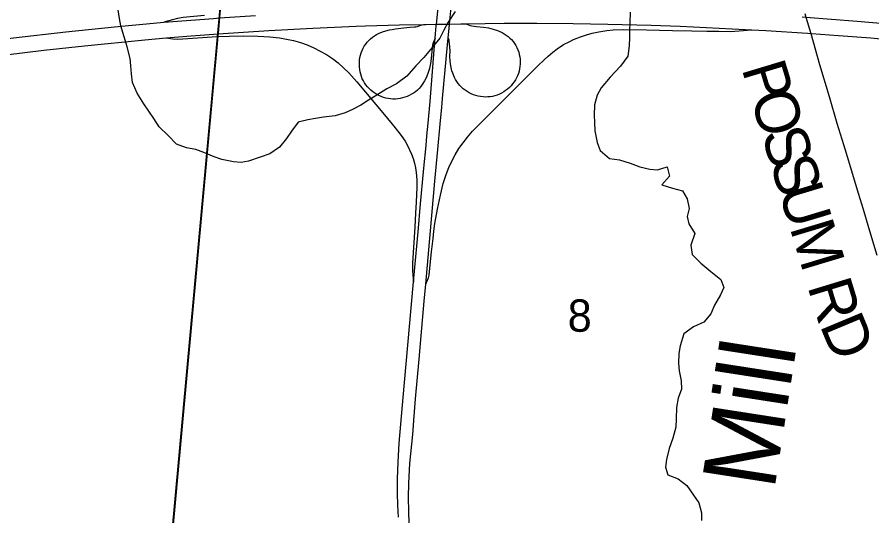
# Model space of a CAD drawing. Extents: x 0 to 1134, y 0 to 440.
# Drawn here: x 844.389 to 845.495, y 360.296 to 360.941 of the extents above; entities that cross this region are included whole.
import ezdxf

# ---------------------------------------------------------------- set-up
doc = ezdxf.new("R2010")
doc.units = 0
for name, color, linetype in [('GM_X_Interchange_Ramps', 7, 'Continuous'), ('GM_X_Interstate_Route', 7, 'Continuous'), ('GM_X_Minor_River', 7, 'Continuous'), ('GM_X_Minor_River_Text', 7, 'Continuous'), ('GM_X_Section', 7, 'Continuous'), ('GM_X_Section_Text', 7, 'Continuous'), ('GM_X_Township', 7, 'Continuous'), ('GM_X_Township_Road', 7, 'Continuous'), ('GM_X_Township_Road_Text', 7, 'Continuous'), ('GM_X_Unincorporated', 7, 'Continuous'), ('GM_X_US_Route', 7, 'Continuous')]:
    doc.layers.add(name, color=color, linetype=linetype)

msp = doc.modelspace()

# ---------------------------------------------------------------- linework, layer by layer
at = {"layer": 'GM_X_Interchange_Ramps'}
for points in [[(844.6314, 360.9434), (844.6038, 360.9407), (844.5966, 360.9394), (844.59, 360.9378), (844.579, 360.9348)], [(844.9297, 360.9143), (844.9273, 360.9081), (844.9264, 360.9052), (844.9257, 360.9017), (844.9245, 360.8879), (844.9237, 360.8813), (844.9222, 360.8747), (844.9204, 360.8683), (844.9181, 360.8626), (844.9161, 360.8589), (844.9138, 360.8554), (844.911, 360.8514), (844.909, 360.849), (844.9068, 360.8468), (844.9044, 360.8448), (844.9018, 360.843), (844.8991, 360.8414), (844.8963, 360.84), (844.8935, 360.8387), (844.8905, 360.8376), (844.8875, 360.8367), (844.8845, 360.836), (844.8814, 360.8355), (844.8783, 360.8353), (844.8751, 360.8353), (844.872, 360.8355), (844.8689, 360.8359), (844.8658, 360.8366), (844.8628, 360.8374), (844.8599, 360.8385), (844.857, 360.8397), (844.8543, 360.8412), (844.8516, 360.8429), (844.8491, 360.8447), (844.8466, 360.8467), (844.8443, 360.8488), (844.8422, 360.8511), (844.8402, 360.8535), (844.8385, 360.8561), (844.8369, 360.8588), (844.8355, 360.8616), (844.8344, 360.8645), (844.8334, 360.8675), (844.8327, 360.8706), (844.8322, 360.8736), (844.8318, 360.8768), (844.8317, 360.8799), (844.8318, 360.883), (844.832, 360.8861), (844.8325, 360.8892), (844.8332, 360.8923), (844.8341, 360.8953), (844.8353, 360.8982), (844.8366, 360.901), (844.8381, 360.9037), (844.8399, 360.9063), (844.8418, 360.9088), (844.8439, 360.9111), (844.8462, 360.9133), (844.8486, 360.9153), (844.8511, 360.9171), (844.8538, 360.9187), (844.8566, 360.9202), (844.8594, 360.9215), (844.8631, 360.9227), (844.8705, 360.9247), (844.8741, 360.9254), (844.8785, 360.9262), (844.8886, 360.9276), (844.8973, 360.9283), (844.9032, 360.9288), (844.9049, 360.929), (844.9068, 360.9294), (844.9114, 360.9309), (844.9146, 360.9319)], [(844.9697, 360.9327), (844.9728, 360.9312), (844.9748, 360.9305), (844.977, 360.93), (844.983, 360.9291), (844.9923, 360.9283), (844.9985, 360.9273), (845.0046, 360.9258), (845.0105, 360.9239), (845.0162, 360.9214), (845.0189, 360.9199), (845.0215, 360.9182), (845.024, 360.9164), (845.0264, 360.9143), (845.0286, 360.9122), (845.0307, 360.9098), (845.0325, 360.9073), (845.0341, 360.9047), (845.0355, 360.9019), (845.0368, 360.899), (845.0378, 360.8961), (845.0385, 360.8931), (845.0391, 360.89), (845.0395, 360.8869), (845.0396, 360.8838), (845.0396, 360.8807), (845.0393, 360.8776), (845.0389, 360.8745), (845.0382, 360.8715), (845.0373, 360.8685), (845.0362, 360.8655), (845.035, 360.8627), (845.0335, 360.86), (845.0318, 360.8574), (845.0299, 360.8549), (845.0279, 360.8525), (845.0257, 360.8503), (845.0234, 360.8482), (845.0209, 360.8463), (845.0184, 360.8446), (845.0157, 360.843), (845.0128, 360.8417), (845.01, 360.8405), (845.007, 360.8396), (845.004, 360.8388), (845.0009, 360.8383), (844.9978, 360.838), (844.9947, 360.8379), (844.9916, 360.8381), (844.9885, 360.8384), (844.9854, 360.839), (844.9824, 360.8398), (844.9794, 360.8408), (844.9765, 360.842), (844.9737, 360.8433), (844.971, 360.8449), (844.9685, 360.8466), (844.966, 360.8486), (844.9638, 360.8507), (844.9616, 360.8529), (844.9596, 360.8553), (844.9579, 360.8579), (844.9562, 360.8605), (844.9548, 360.8633), (844.9524, 360.869), (844.9514, 360.872), (844.95, 360.8781), (844.9492, 360.8842), (844.9488, 360.8905), (844.949, 360.8979), (844.9482, 360.9073), (844.948, 360.9094), (844.9477, 360.9114), (844.9465, 360.9147)], [(844.9177, 360.5955), (844.92, 360.6008), (844.9211, 360.6039), (844.9221, 360.6073), (844.9225, 360.612), (844.9249, 360.6373), (844.927, 360.6547), (844.9281, 360.6643), (844.9295, 360.6743), (844.9326, 360.6927), (844.9365, 360.7109), (844.9402, 360.726), (844.9439, 360.7378), (844.9472, 360.7466), (844.9511, 360.755), (844.9555, 360.7632), (844.9605, 360.7711), (844.9659, 360.7787), (844.9715, 360.7859), (844.9781, 360.7935), (844.9996, 360.8152), (845.0627, 360.8783), (845.0706, 360.886), (845.0757, 360.8908), (845.082, 360.8961), (845.0876, 360.9003), (845.0958, 360.9058), (845.1029, 360.9095), (845.1086, 360.9122), (845.1177, 360.9159), (845.1256, 360.9186), (845.133, 360.9207), (845.1413, 360.9225), (845.1517, 360.9242), (845.1601, 360.9248), (845.1731, 360.9253), (845.2029, 360.9249), (845.2369, 360.9242), (845.2618, 360.9238), (845.2812, 360.9234), (845.2968, 360.9232), (845.3115, 360.9229), (845.3229, 360.9235), (845.3394, 360.9249)], [(844.5818, 360.9144), (844.5906, 360.9134), (844.5967, 360.913), (844.6034, 360.9131), (844.6414, 360.9158), (844.6488, 360.9161), (844.6631, 360.9168), (844.6818, 360.917), (844.7004, 360.9167), (844.7159, 360.9158), (844.7282, 360.9145), (844.7374, 360.913), (844.7465, 360.911), (844.7555, 360.9084), (844.7642, 360.9053), (844.7728, 360.9016), (844.7811, 360.8975), (844.7892, 360.8928), (844.7969, 360.8877), (844.8043, 360.882), (844.8113, 360.8759), (844.8179, 360.8693), (844.8283, 360.8578), (844.8642, 360.815), (844.878, 360.7982), (844.8856, 360.7883), (844.8908, 360.7806), (844.8939, 360.7753), (844.8967, 360.7697), (844.8991, 360.764), (844.9012, 360.7582), (844.9029, 360.7522), (844.9042, 360.7461), (844.9052, 360.74), (844.9059, 360.7307), (844.906, 360.7214), (844.9052, 360.7018), (844.9043, 360.6874), (844.9033, 360.6695), (844.9017, 360.6431), (844.9005, 360.6228), (844.9004, 360.6127), (844.9007, 360.6078), (844.9018, 360.5985)]]:
    msp.add_lwpolyline(points, dxfattribs=at)
at = {"layer": 'GM_X_Interstate_Route'}
for points in [[(844.579, 360.9348), (844.6429, 360.9398), (844.651, 360.9403), (844.6974, 360.9434)], [(845.4042, 360.9417), (845.4093, 360.9413), (845.4754, 360.9361), (845.5311, 360.9314)], [(843.6154, 360.8103), (843.6301, 360.8122), (843.6674, 360.8175), (843.7284, 360.8256), (843.8336, 360.84), (843.9498, 360.8562), (844.0536, 360.8703), (844.1259, 360.8802), (844.1722, 360.8863), (844.1871, 360.8883), (844.2427, 360.896), (844.3472, 360.91), (844.3842, 360.9147), (844.4521, 360.9222), (844.5148, 360.9288), (844.5746, 360.9344), (844.579, 360.9348)], [(844.8276, 360.9297), (844.8396, 360.9302), (844.8836, 360.9314), (844.9146, 360.9319), (844.9175, 360.932)], [(844.9175, 360.932), (844.9313, 360.9322), (844.9483, 360.9324), (844.963, 360.9326), (844.9697, 360.9327)], [(844.9697, 360.9327), (845.0189, 360.9334), (845.0612, 360.9336), (845.1082, 360.9333), (845.1531, 360.9323), (845.2089, 360.9308), (845.2466, 360.9296), (845.3139, 360.9263), (845.3394, 360.9249), (845.3573, 360.924), (845.4111, 360.9204), (845.4154, 360.9201), (845.4164, 360.92)], [(844.5818, 360.9144), (844.6084, 360.9166), (844.6491, 360.9196), (844.6819, 360.922), (844.7147, 360.9242), (844.7713, 360.9272), (844.8276, 360.9297)], [(845.4164, 360.92), (845.4513, 360.9174), (845.493, 360.9144), (845.5747, 360.9064), (845.6251, 360.9014), (845.6898, 360.894), (845.7504, 360.8862), (845.8119, 360.8778), (845.8823, 360.8674), (845.9314, 360.8596), (845.9892, 360.8503), (846.014, 360.8464), (846.0779, 360.8358), (846.1804, 360.8193), (846.209, 360.8146)], [(843.6061, 360.7883), (843.6129, 360.7892), (843.6665, 360.7967), (843.7907, 360.8137), (843.9136, 360.8308), (843.9868, 360.8406), (844.0797, 360.8534), (844.1568, 360.8637), (844.2327, 360.8739), (844.3189, 360.8854), (844.3744, 360.8927), (844.4237, 360.8985), (844.4762, 360.9042), (844.5541, 360.912), (844.5818, 360.9144)]]:
    msp.add_lwpolyline(points, dxfattribs=at)
at = {"layer": 'GM_X_Minor_River'}
for points in [[(844.9554, 360.9485), (844.9466, 360.9349), (844.9409, 360.9243), (844.9359, 360.9141), (844.926, 360.9021), (844.9149, 360.8892), (844.9046, 360.8783), (844.8932, 360.8648), (844.8798, 360.855), (844.8673, 360.8486), (844.8544, 360.8404), (844.8434, 360.8337), (844.8335, 360.8273), (844.8228, 360.8217), (844.8134, 360.8176), (844.8005, 360.8135), (844.7853, 360.8117), (844.7751, 360.8103), (844.7649, 360.8085), (844.7524, 360.8055), (844.744, 360.7938), (844.7374, 360.784), (844.7283, 360.7731), (844.7157, 360.7645), (844.7032, 360.76), (844.6884, 360.7548), (844.679, 360.753), (844.6691, 360.7542), (844.654, 360.757), (844.6438, 360.7604), (844.6306, 360.7662), (844.6201, 360.7701), (844.608, 360.7721), (844.5952, 360.7767), (844.5843, 360.7882), (844.5726, 360.7993), (844.5659, 360.8099), (844.5595, 360.8198), (844.5528, 360.8293), (844.5442, 360.8431), (844.5383, 360.8568), (844.5368, 360.8678), (844.5362, 360.8784), (844.5351, 360.8879), (844.5314, 360.9031), (844.5277, 360.916), (844.5233, 360.93), (844.5215, 360.9395), (844.5197, 360.9509)], [(845.182, 360.9476), (845.1816, 360.9339), (845.1811, 360.9244), (845.181, 360.915), (845.1806, 360.904), (845.179, 360.8907), (845.1694, 360.8779), (845.1561, 360.8636), (845.1446, 360.85), (845.1392, 360.8402), (845.1357, 360.8277), (845.1353, 360.8145), (845.1356, 360.805), (845.1362, 360.794), (845.1392, 360.7792), (845.1432, 360.7685), (845.1553, 360.7582), (845.1681, 360.7566), (845.1821, 360.7523), (845.1945, 360.7477), (845.2074, 360.7445), (845.2172, 360.7437), (845.2297, 360.7474), (845.233, 360.7356), (845.2231, 360.7243), (845.2367, 360.7201), (845.2495, 360.7166), (845.2555, 360.7063), (845.2581, 360.6934), (845.2557, 360.6831), (845.2579, 360.6736), (845.2654, 360.6611), (845.2604, 360.6463), (845.2622, 360.6342), (845.2734, 360.6227), (845.2862, 360.612), (845.299, 360.6017), (845.3031, 360.5914), (845.2988, 360.5816), (845.2912, 360.5684), (845.2862, 360.557), (845.2774, 360.5465), (845.2637, 360.5405), (845.2515, 360.5311), (845.2465, 360.5156), (845.2449, 360.5058), (845.2445, 360.4933), (845.2451, 360.4834), (845.2481, 360.4705), (845.2484, 360.4595), (845.2441, 360.4478), (845.2418, 360.4361), (845.2416, 360.4213), (845.2412, 360.4103), (845.2373, 360.3963), (845.2323, 360.383), (845.2288, 360.3687), (845.2276, 360.3588), (845.2305, 360.3489), (845.2441, 360.3435), (845.2554, 360.3351), (845.264, 360.3225), (845.2707, 360.3126), (845.2744, 360.2997), (845.274, 360.2898)]]:
    msp.add_lwpolyline(points, dxfattribs=at)
at = {"layer": 'GM_X_Section'}
for points in [[(843.6646, 361.1946), (844.6664, 361.1141), (844.5745, 360.1103), (843.5569, 360.1863)], [(844.6664, 361.1141), (845.6591, 361.0239), (845.5673, 360.0213), (844.5745, 360.1103)]]:
    msp.add_lwpolyline(points, close=True, dxfattribs=at)
at = {"layer": 'GM_X_Township'}
msp.add_lwpolyline([(844.765, 362.1926), (844.716, 361.6377), (844.6843, 361.3025), (844.6512, 360.946), (844.6508, 360.9409), (844.6489, 360.9202), (844.6486, 360.9167), (844.5156, 359.4584), (844.4865, 359.1017), (844.5185, 359.0983), (844.4766, 358.6156)], dxfattribs=at)
at = {"layer": 'GM_X_Township_Road'}
msp.add_lwpolyline([(845.408, 360.9459), (845.4093, 360.9413), (845.4154, 360.9201), (845.427, 360.8802), (845.4392, 360.8384), (845.4493, 360.8041), (845.4577, 360.7765), (845.4643, 360.7551), (845.4769, 360.7135), (845.4831, 360.6926), (845.4903, 360.6688), (845.5011, 360.6331)], dxfattribs=at)
at = {"layer": 'GM_X_Unincorporated'}
msp.add_lwpolyline([(844.765, 362.1926), (844.716, 361.6377), (844.6843, 361.3025), (844.6512, 360.946), (844.6508, 360.9409), (844.6489, 360.9202), (844.6486, 360.9167), (844.5156, 359.4584), (844.4865, 359.1017), (844.5185, 359.0983), (845.2683, 359.0304), (845.5249, 359.0075), (846.3638, 358.9291), (846.3638, 365.0089)], dxfattribs=at)
at = {"layer": 'GM_X_US_Route'}
msp.add_line((844.9482, 360.9314), (844.9483, 360.9324), dxfattribs=at)
for points in [[(844.9483, 360.9324), (844.9504, 360.9537), (844.9516, 360.9655), (844.9533, 360.9877), (844.9545, 361.0023), (844.9558, 361.0211), (844.9609, 361.0763), (844.9641, 361.111)], [(844.8825, 360.294), (844.8814, 360.3094), (844.8809, 360.3249), (844.8809, 360.3435), (844.8817, 360.3652), (844.8832, 360.3899), (844.8883, 360.4487), (844.8945, 360.5167), (844.9018, 360.5985), (844.908, 360.6682), (844.9103, 360.6947), (844.9151, 360.7457), (844.918, 360.7751), (844.9191, 360.7878), (844.9205, 360.8039), (844.9231, 360.8323), (844.9269, 360.8764), (844.9294, 360.9104), (844.9297, 360.9143), (844.9302, 360.9198), (844.9311, 360.93), (844.9313, 360.9322), (844.9334, 360.9532)], [(844.9026, 360.4246), (844.9044, 360.4471), (844.909, 360.4984), (844.9116, 360.5288), (844.9157, 360.5737), (844.9177, 360.5955), (844.9295, 360.7289), (844.9333, 360.7698), (844.9363, 360.8026), (844.9384, 360.8249), (844.9394, 360.8358), (844.9456, 360.9056), (844.9465, 360.9147), (844.9482, 360.9314)], [(844.9662, 360.0774), (844.9652, 360.0808), (844.9646, 360.083), (844.9624, 360.0871), (844.9507, 360.1056), (844.9432, 360.1193), (844.9364, 360.1333), (844.9301, 360.1475), (844.9243, 360.162), (844.9175, 360.1798), (844.9144, 360.1889), (844.9113, 360.1997), (844.9083, 360.2102), (844.9054, 360.2222), (844.9021, 360.2395), (844.8994, 360.2551), (844.8975, 360.2712), (844.8963, 360.2862), (844.8957, 360.3013), (844.8952, 360.3194), (844.8957, 360.3381), (844.8971, 360.3634), (844.9007, 360.4011), (844.9026, 360.4246)]]:
    msp.add_lwpolyline(points, dxfattribs=at)

# ---------------------------------------------------------------- texts
at = {"layer": 'GM_X_Minor_River_Text'}
msp.add_text('Mill', height=0.09467, rotation=81.1767, dxfattribs=at).set_placement((845.3682, 360.3274))
at = {"layer": 'GM_X_Section_Text'}
msp.add_text('8', height=0.0419, rotation=0, dxfattribs=at).set_placement((845.1011, 360.534))
at = {"layer": 'GM_X_Township_Road_Text'}
for s, rotation, p in [('P', 286.7932, (845.3258, 360.875)), ('O', 286.7921, (845.3369, 360.8383)), ('S', 286.7953, (845.3514, 360.7904)), ('S', 286.7932, (845.3624, 360.7537)), ('U', 286.7921, (845.3735, 360.717)), ('M', 286.8031, (845.388, 360.6691)), ('R', 286.997, (845.4109, 360.5931)), ('D', 292.6768, (845.4266, 360.5427))]:
    msp.add_text(s, height=0.0568, rotation=rotation, dxfattribs=at).set_placement(p)

doc.saveas('drawing.dxf')
